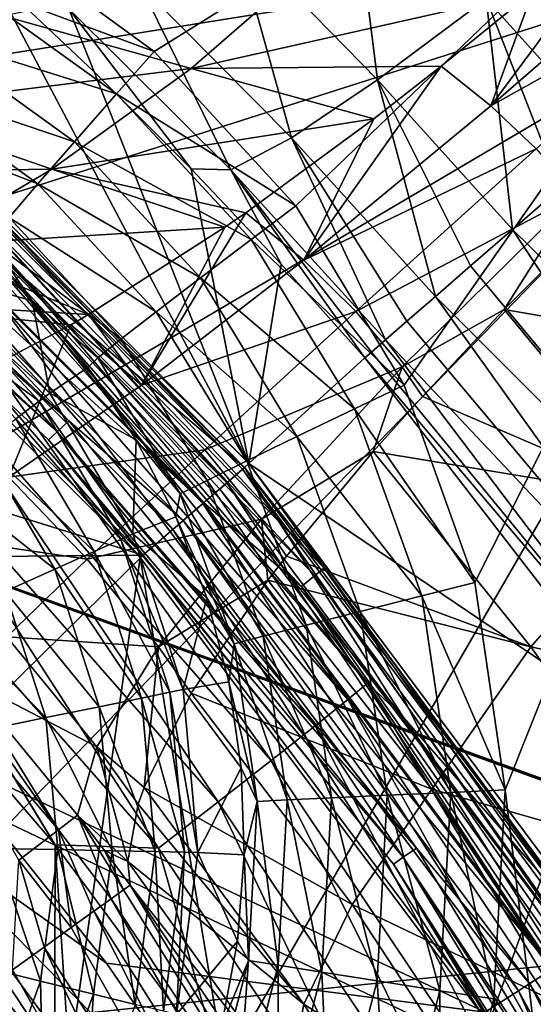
# Model space of a CAD drawing. Header units: metres. Extents: x -105 to 105, y -117 to 62.
# Tile 347 of 382: x 16 to 19, y 11 to 16. Entities that reach past the tile are written whole.
import ezdxf

# ---------------------------------------------------------------- set-up
doc = ezdxf.new("R2010")
doc.units = ezdxf.units.M
doc.layers.add('solid_509432_AD150_SW0001', color=7, linetype='CONTINUOUS')
doc.layers.add('solid_509432_AD150_SW0001_01', color=7, linetype='CONTINUOUS')

msp = doc.modelspace()

# ---------------------------------------------------------------- linework, layer by layer
at = {"layer": 'solid_509432_AD150_SW0001'}
for points in [[(90, 18.299999, -16.299999), (-53, -0.25, -16.299999), (-90, -0.25, -16.299999)], [(-90, 18.299999, -16.299999), (90, 18.299999, -16.299999), (-90, -0.25, -16.299999)]]:
    msp.add_3dface(points, dxfattribs=at)
at = {"layer": 'solid_509432_AD150_SW0001_01'}
for points in [[(16.8773, 16.073193, 2.340919), (15.935108, 16.759069, 2.316247), (21.654612, 19.044254, 2.466017)], [(17.665104, 15.214565, 2.361549), (16.8773, 16.073193, 2.340919), (21.654612, 19.044254, 2.466017)], [(18.267452, 14.217166, 2.377322), (17.665104, 15.214565, 2.361549), (21.654612, 19.044254, 2.466017)], [(18.660667, 13.120413, 2.387618), (18.267452, 14.217166, 2.377322), (21.654612, 19.044254, 2.466017)], [(18.829266, 11.967604, 2.392033), (18.660667, 13.120413, 2.387618), (21.654612, 19.044254, 2.466017)], [(18.829266, 11.967604, 2.392033), (21.654612, 19.044254, 2.466017), (21.654612, -11.367823, 2.466017)], [(-47.909828, -0.25, -16.299999), (-53, -0.25, -16.299999), (90, 18.299999, -16.299999)], [(-42.814568, -0.25, -16.299999), (-47.909828, -0.25, -16.299999), (90, 18.299999, -16.299999)], [(-37.719303, -0.25, -16.299999), (-42.814568, -0.25, -16.299999), (90, 18.299999, -16.299999)], [(-32.624043, -0.25, -16.299999), (-37.719303, -0.25, -16.299999), (90, 18.299999, -16.299999)], [(-27.549141, -0.25, -16.299999), (-32.624043, -0.25, -16.299999), (90, 18.299999, -16.299999)], [(-23, -0.25, -16.299999), (-27.549141, -0.25, -16.299999), (90, 18.299999, -16.299999)], [(-22.841265, -0.250993, -16.299999), (-23, -0.25, -16.299999), (90, 18.299999, -16.299999)], [(-22.698387, -0.251749, -16.299999), (-22.841265, -0.250993, -16.299999), (90, 18.299999, -16.299999)], [(-10.890583, -0.25, -16.299999), (-22.698387, -0.251749, -16.299999), (90, 18.299999, -16.299999)], [(0, -0.25, -16.299999), (-10.890583, -0.25, -16.299999), (90, 18.299999, -16.299999)], [(10.890579, -0.25, -16.299999), (0, -0.25, -16.299999), (90, 18.299999, -16.299999)], [(22.698387, -0.251749, -16.299999), (10.890579, -0.25, -16.299999), (90, 18.299999, -16.299999)], [(56.523369, 17.273149, -13.4), (4.535146, 17.273149, -13.4), (53, -0.25, -13.4)], [(52.950596, -0.25, -13.4), (53, -0.25, -13.4), (4.535146, 17.273149, -13.4)], [(52.900997, -0.249998, -13.4), (52.950596, -0.25, -13.4), (4.535146, 17.273149, -13.4)], [(41.241299, -0.200349, -13.4), (52.900997, -0.249998, -13.4), (4.535146, 17.273149, -13.4)], [(34.703178, -0.138733, -13.4), (41.241299, -0.200349, -13.4), (4.535146, 17.273149, -13.4)], [(27.671181, -0.053889, -13.4), (34.703178, -0.138733, -13.4), (4.535146, 17.273149, -13.4)], [(25.500853, -0.025307, -13.4), (27.671181, -0.053889, -13.4), (4.535146, 17.273149, -13.4)], [(23.374996, 0.00235, -13.4), (25.500853, -0.025307, -13.4), (4.535146, 17.273149, -13.4)], [(22.756027, 0.002081, -13.4), (23.374996, 0.00235, -13.4), (4.535146, 17.273149, -13.4)], [(22.091089, -0.016663, -13.4), (22.756027, 0.002081, -13.4), (4.535146, 17.273149, -13.4)], [(21.366352, -0.05458, -13.4), (22.091089, -0.016663, -13.4), (4.535146, 17.273149, -13.4)], [(20.567993, -0.11237, -13.4), (21.366352, -0.05458, -13.4), (4.535146, 17.273149, -13.4)], [(20.325861, -0.121734, -13.4), (20.567993, -0.11237, -13.4), (4.535146, 17.273149, -13.4)], [(20.115334, -0.11237, -13.4), (20.325861, -0.121734, -13.4), (4.535146, 17.273149, -13.4)], [(4.535146, -0.11237, -13.4), (20.115334, -0.11237, -13.4), (4.535146, 17.273149, -13.4)], [(17.964478, 17.154566, 18.665331), (17.324497, 16.730022, 19.518538), (18.120438, 15.915381, 19.687725)], [(18.723768, 16.367138, 18.820923), (17.964478, 17.154566, 18.665331), (18.120438, 15.915381, 19.687725)], [(19.43399, 16.92721, 18.112873), (18.723768, 16.367138, 18.820923), (19.436241, 15.573613, 18.875143)], [(19.641563, 16.970592, 14.202631), (19.896725, 16.765781, 14.239254), (18.750484, 15.77054, 15.090887)], [(18.983984, 16.406807, 14.647937), (19.641563, 16.970592, 14.202631), (18.750484, 15.77054, 15.090887)], [(20.977657, 16.843361, 5.449319), (2.687145, 16.346577, 4.970366), (5.312888, 15.741001, 5.039123)], [(20.977657, 16.843361, 5.449319), (5.312888, 15.741001, 5.039123), (7.817541, 14.747072, 5.10471)], [(20.977657, 16.843361, 5.449319), (7.817541, 14.747072, 5.10471), (10.143833, 13.387584, 5.165626)], [(20.977657, 16.843361, 5.449319), (10.143833, 13.387584, 5.165626), (12.239046, 11.693393, 5.220491)], [(20.977657, 16.843361, 5.449319), (12.239046, 11.693393, 5.220491), (14.055153, 9.703414, 5.268047)], [(20.977657, 16.843361, 5.449319), (14.055153, 9.703414, 5.268047), (15.551023, 7.462889, 5.307218)], [(20.977657, 16.843361, 5.449319), (15.551023, 7.462889, 5.307218), (16.692616, 5.022899, 5.337111)], [(20.977657, 16.843361, 5.449319), (16.692616, 5.022899, 5.337111), (17.453997, 2.439054, 5.357049)], [(20.977657, 16.843361, 5.449319), (17.453997, 2.439054, 5.357049), (17.817904, -0.23006, 5.366578)], [(20.977657, 16.843361, 5.449319), (17.817904, -0.23006, 5.366578), (17.776033, -2.923295, 5.365482)], [(18.124384, -10.614209, 5.374604), (20.977657, 16.843361, 5.449319), (17.776033, -2.923295, 5.365482)], [(18.124384, -10.614209, 5.374604), (20.977657, -10.686361, 5.449319), (20.977657, 16.843361, 5.449319)], [(15.773461, 16.481066, 2.276996), (15.935108, 16.759069, 2.316247), (16.8773, 16.073193, 2.340919)], [(18.750484, 15.77054, 15.090887), (19.896725, 16.765781, 14.239254), (20.135361, 16.544128, 14.240942)], [(17.324497, 16.730022, 19.518538), (16.798681, 16.44383, 20.498125), (17.641804, 15.593186, 20.681019)], [(18.120438, 15.915381, 19.687725), (17.324497, 16.730022, 19.518538), (17.641804, 15.593186, 20.681019)], [(17.08231, 15.977788, 15.583176), (16.037235, 16.270638, 15.735127), (17.868586, 16.662649, 14.765451)], [(17.08231, 15.977788, 15.583176), (17.868586, 16.662649, 14.765451), (18.983984, 16.406807, 14.647937)], [(18.750484, 15.77054, 15.090887), (20.135361, 16.544128, 14.240942), (19.001686, 15.531176, 15.089538)], [(15.080955, 16.104349, 45.930386), (17.404348, 13.780954, 45.930386), (15.962064, 16.508192, 22.632883)], [(17.404348, 13.780954, 45.930386), (16.544415, 15.960472, 22.78561), (15.962064, 16.508192, 22.632883)], [(16.401867, 16.310949, 21.567284), (15.962064, 16.508192, 22.632883), (16.544415, 15.960472, 22.78561)], [(15.596932, 16.173702, 2.145229), (15.773461, 16.481066, 2.276996), (16.667868, 15.837523, 2.301776)], [(16.667868, 15.837523, 2.301776), (15.773461, 16.481066, 2.276996), (16.8773, 16.073193, 2.340919)], [(16.798681, 16.44383, 20.498125), (16.401867, 16.310949, 21.567284), (17.303322, 15.414628, 21.764143)], [(17.641804, 15.593186, 20.681019), (16.798681, 16.44383, 20.498125), (17.303322, 15.414628, 21.764143)], [(17.08231, 15.977788, 15.583176), (18.983984, 16.406807, 14.647937), (18.473763, 15.990863, 15.060412)], [(18.473763, 15.990863, 15.060412), (18.983984, 16.406807, 14.647937), (18.750484, 15.77054, 15.090887)], [(18.723768, 16.367138, 18.820923), (18.120438, 15.915381, 19.687725), (18.871292, 15.083153, 19.747187)], [(18.723768, 16.367138, 18.820923), (18.871292, 15.083153, 19.747187), (19.136555, 15.313441, 19.295395)], [(18.723768, 16.367138, 18.820923), (19.136555, 15.313441, 19.295395), (19.436241, 15.573613, 18.875143)], [(15.315011, 15.76005, 16.733809), (16.037235, 16.270638, 15.735127), (17.08231, 15.977788, 15.583176)], [(16.401867, 16.310949, 21.567284), (16.544415, 15.960472, 22.78561), (17.084049, 15.4208, 22.891052)], [(17.303322, 15.414628, 21.764143), (16.401867, 16.310949, 21.567284), (17.084049, 15.4208, 22.891052)], [(15.444397, 15.90354, 1.92903), (15.596932, 16.173702, 2.145229), (16.433733, 15.571413, 2.169997)], [(16.433733, 15.571413, 2.169997), (15.596932, 16.173702, 2.145229), (16.667868, 15.837523, 2.301776)], [(14.108109, 16.041197, 48.517746), (14.16436, 16.110336, 48.467426), (16.403139, 14.019463, 48.467426)], [(16.403139, 14.019463, 48.467426), (14.16436, 16.110336, 48.467426), (14.763021, 15.739225, 48.450001)], [(15.050542, 16.06925, 46.170223), (17.369251, 13.750542, 46.170223), (15.080955, 16.104349, 45.930386)], [(17.369251, 13.750542, 46.170223), (17.404348, 13.780954, 45.930386), (15.080955, 16.104349, 45.930386)], [(14.94123, 15.940396, 69.781021), (16.133396, 14.830493, 69.761696), (15.060067, 16.080244, 48.752617)], [(14.974052, 15.980977, 46.385056), (17.280977, 13.674052, 46.385056), (15.050542, 16.06925, 46.170223)], [(17.280977, 13.674052, 46.385056), (17.369251, 13.750542, 46.170223), (15.050542, 16.06925, 46.170223)], [(16.133396, 14.830493, 69.761696), (17.380245, 13.760067, 48.752617), (15.060067, 16.080244, 48.752617)], [(15.681911, 15.491226, 48.63723), (15.060067, 16.080244, 48.752617), (17.380245, 13.760067, 48.752617)], [(16.667868, 15.837523, 2.301776), (16.8773, 16.073193, 2.340919), (17.665104, 15.214565, 2.361549)], [(14.065809, 15.989202, 48.595104), (14.108109, 16.041197, 48.517746), (16.337997, 13.958625, 48.517746)], [(16.289013, 13.912875, 48.595104), (14.571393, 15.516284, 48.690189), (14.065809, 15.989202, 48.595104)], [(16.289013, 13.912875, 48.595104), (14.065809, 15.989202, 48.595104), (16.337997, 13.958625, 48.517746)], [(16.337997, 13.958625, 48.517746), (14.108109, 16.041197, 48.517746), (16.403139, 14.019463, 48.467426)], [(17.08231, 15.977788, 15.583176), (18.473763, 15.990863, 15.060412), (18.099047, 15.698382, 15.403815)], [(18.473763, 15.990863, 15.060412), (18.750484, 15.77054, 15.090887), (17.710039, 14.912325, 16.191154)], [(18.099047, 15.698382, 15.403815), (18.473763, 15.990863, 15.060412), (17.710039, 14.912325, 16.191154)], [(14.858639, 15.847783, 46.554565), (17.147783, 13.558639, 46.554565), (14.974052, 15.980977, 46.385056)], [(16.099724, 14.797499, 70.176292), (16.133396, 14.830493, 69.761696), (14.94123, 15.940396, 69.781021)], [(17.147783, 13.558639, 46.554565), (17.280977, 13.674052, 46.385056), (14.974052, 15.980977, 46.385056)], [(16.307178, 15.419005, 16.533659), (15.315011, 15.76005, 16.733809), (17.08231, 15.977788, 15.583176)], [(16.307178, 15.419005, 16.533659), (17.08231, 15.977788, 15.583176), (18.099047, 15.698382, 15.403815)], [(17.404348, 13.780954, 45.930386), (17.084049, 15.4208, 22.891052), (16.544415, 15.960472, 22.78561)], [(15.32555, 15.687747, 1.642141), (15.444397, 15.90354, 1.92903), (16.230284, 15.337195, 1.953779)], [(16.230284, 15.337195, 1.953779), (15.444397, 15.90354, 1.92903), (16.433733, 15.571413, 2.169997)], [(18.120438, 15.915381, 19.687725), (17.641804, 15.593186, 20.681019), (18.442228, 14.710659, 20.74585)], [(18.120438, 15.915381, 19.687725), (18.442228, 14.710659, 20.74585), (18.638023, 14.88064, 20.234383)], [(18.120438, 15.915381, 19.687725), (18.638023, 14.88064, 20.234383), (18.871292, 15.083153, 19.747187)], [(14.715084, 15.682113, 46.662922), (16.982113, 13.415084, 46.662922), (14.858639, 15.847783, 46.554565)], [(14.763021, 15.739225, 48.450001), (14.864342, 15.8529, 48.450001), (17.154301, 13.562724, 48.450001)], [(16.982113, 13.415084, 46.662922), (17.147783, 13.558639, 46.554565), (14.858639, 15.847783, 46.554565)], [(15.570934, 15.3724, 48.473087), (17.154301, 13.562724, 48.450001), (14.864342, 15.8529, 48.450001)], [(16.433733, 15.571413, 2.169997), (16.667868, 15.837523, 2.301776), (17.417355, 15.028211, 2.322498)], [(17.417355, 15.028211, 2.322498), (16.667868, 15.837523, 2.301776), (17.665104, 15.214565, 2.361549)], [(17.710039, 14.912325, 16.191154), (18.750484, 15.77054, 15.090887), (19.001686, 15.531176, 15.089538)], [(14.62911, 15.394192, 17.837614), (15.315011, 15.76005, 16.733809), (16.307178, 15.419005, 16.533659)], [(17.037834, 13.464627, 48.450001), (14.763021, 15.739225, 48.450001), (17.154301, 13.562724, 48.450001)], [(16.403139, 14.019463, 48.467426), (14.763021, 15.739225, 48.450001), (17.037834, 13.464627, 48.450001)], [(14.715084, 15.682113, 46.662922), (14.556088, 15.50136, 46.700001), (16.799206, 13.258574, 46.700001)], [(14.715084, 15.682113, 46.662922), (16.799206, 13.258574, 46.700001), (16.982113, 13.415084, 46.662922)], [(16.07045, 15.149756, 1.666867), (15.32555, 15.687747, 1.642141), (16.230284, 15.337195, 1.953779)], [(16.307178, 15.419005, 16.533659), (18.099047, 15.698382, 15.403815), (17.386805, 15.176497, 16.162569)], [(17.386805, 15.176497, 16.162569), (18.099047, 15.698382, 15.403815), (17.710039, 14.912325, 16.191154)], [(16.230284, 15.337195, 1.953779), (16.433733, 15.571413, 2.169997), (17.134909, 14.814073, 2.190708)], [(17.134909, 14.814073, 2.190708), (16.433733, 15.571413, 2.169997), (17.417355, 15.028211, 2.322498)], [(17.641804, 15.593186, 20.681019), (17.303322, 15.414628, 21.764143), (18.164782, 14.469792, 21.834511)], [(17.641804, 15.593186, 20.681019), (18.164782, 14.469792, 21.834511), (18.283642, 14.572983, 21.281908)], [(17.641804, 15.593186, 20.681019), (18.283642, 14.572983, 21.281908), (18.442228, 14.710659, 20.74585)], [(14.571393, 15.516284, 48.690189), (16.816284, 13.271393, 48.690189), (13.599109, 14.269573, 56.450001)], [(14.477754, 12.133434, 46.700001), (16.318233, 9.825545, 46.700001), (14.556088, 15.50136, 46.700001)], [(16.318233, 9.825545, 46.700001), (16.799206, 13.258574, 46.700001), (14.556088, 15.50136, 46.700001)], [(16.289013, 13.912875, 48.595104), (16.816284, 13.271393, 48.690189), (14.571393, 15.516284, 48.690189)], [(17.710039, 14.912325, 16.191154), (19.001686, 15.531176, 15.089538), (17.99921, 14.626826, 16.188906)], [(17.99921, 14.626826, 16.188906), (19.001686, 15.531176, 15.089538), (19.226891, 15.274477, 15.056785)], [(15.63764, 15.443825, 48.538879), (17.77194, 13.158546, 48.538879), (15.570934, 15.3724, 48.473087)], [(15.681911, 15.491226, 48.63723), (17.822252, 13.199478, 48.63723), (15.63764, 15.443825, 48.538879)], [(17.822252, 13.199478, 48.63723), (17.77194, 13.158546, 48.538879), (15.63764, 15.443825, 48.538879)], [(15.681911, 15.491226, 48.63723), (17.380245, 13.760067, 48.752617), (17.822252, 13.199478, 48.63723)], [(15.586142, 14.991797, 17.599804), (14.62911, 15.394192, 17.837614), (16.307178, 15.419005, 16.533659)], [(15.586142, 14.991797, 17.599804), (16.307178, 15.419005, 16.533659), (17.270117, 15.095722, 16.301598)], [(16.307178, 15.419005, 16.533659), (17.386805, 15.176497, 16.162569), (17.270117, 15.095722, 16.301598)], [(17.404348, 13.780954, 45.930386), (17.584503, 14.890243, 22.952246), (17.084049, 15.4208, 22.891052)], [(17.303322, 15.414628, 21.764143), (17.084049, 15.4208, 22.891052), (17.584503, 14.890243, 22.952246)], [(17.303322, 15.414628, 21.764143), (17.584503, 14.890243, 22.952246), (18.049158, 14.369413, 22.972094)], [(17.303322, 15.414628, 21.764143), (18.049158, 14.369413, 22.972094), (18.08638, 14.401729, 22.399632)], [(17.303322, 15.414628, 21.764143), (18.08638, 14.401729, 22.399632), (18.164782, 14.469792, 21.834511)], [(15.570934, 15.3724, 48.473087), (17.696131, 13.09687, 48.473087), (17.154301, 13.562724, 48.450001)], [(17.77194, 13.158546, 48.538879), (17.696131, 13.09687, 48.473087), (15.570934, 15.3724, 48.473087)], [(16.07045, 15.149756, 1.666867), (16.230284, 15.337195, 1.953779), (16.888657, 14.625387, 1.974476)], [(16.888657, 14.625387, 1.974476), (16.230284, 15.337195, 1.953779), (17.134909, 14.814073, 2.190708)], [(20.927092, 13.0665, 19.247253), (19.136555, 15.313441, 19.295395), (18.871292, 15.083153, 19.747187)], [(17.99921, 14.626826, 16.188906), (19.226891, 15.274477, 15.056785), (18.257509, 14.319095, 16.15568)], [(18.257509, 14.319095, 16.15568), (19.226891, 15.274477, 15.056785), (18.825035, 14.638307, 15.552313)], [(19.226891, 15.274477, 15.056785), (19.324152, 15.139087, 15.032729), (18.825035, 14.638307, 15.552313)], [(17.386805, 15.176497, 16.162569), (17.710039, 14.912325, 16.191154), (16.80691, 14.217135, 17.506721)], [(17.270117, 15.095722, 16.301598), (17.386805, 15.176497, 16.162569), (16.80691, 14.217135, 17.506721)], [(17.417355, 15.028211, 2.322498), (17.665104, 15.214565, 2.361549), (18.267452, 14.217166, 2.377322)], [(15.964389, 15.021008, 1.327494), (16.07045, 15.149756, 1.666867), (16.694248, 14.474146, 1.687544)], [(16.694248, 14.474146, 1.687544), (16.07045, 15.149756, 1.666867), (16.888657, 14.625387, 1.974476)], [(19.324152, 15.139087, 15.032729), (20.64953, 14.323897, 14.303536), (18.825035, 14.638307, 15.552313)], [(15.586142, 14.991797, 17.599804), (17.270117, 15.095722, 16.301598), (16.512587, 14.610015, 17.324617)], [(16.512587, 14.610015, 17.324617), (17.270117, 15.095722, 16.301598), (16.80691, 14.217135, 17.506721)], [(20.428539, 12.724288, 20.069542), (18.871292, 15.083153, 19.747187), (18.638023, 14.88064, 20.234383)], [(20.428539, 12.724288, 20.069542), (20.927092, 13.0665, 19.247253), (18.871292, 15.083153, 19.747187)], [(15.849459, 15.019913, 0.956682), (16.198729, 14.686272, 0.968941), (15.674663, 14.835498, -2.267689)], [(15.964389, 15.021008, 1.327494), (16.198729, 14.686272, 0.968941), (15.849459, 15.019913, 0.956682)], [(16.564039, 14.369962, 1.348148), (16.198729, 14.686272, 0.968941), (15.964389, 15.021008, 1.327494)], [(16.564039, 14.369962, 1.348148), (15.964389, 15.021008, 1.327494), (16.694248, 14.474146, 1.687544)], [(17.134909, 14.814073, 2.190708), (17.417355, 15.028211, 2.322498), (17.991396, 14.08519, 2.338341)], [(17.991396, 14.08519, 2.338341), (17.417355, 15.028211, 2.322498), (18.267452, 14.217166, 2.377322)], [(14.940172, 14.70329, 18.762053), (15.586142, 14.991797, 17.599804), (16.512587, 14.610015, 17.324617)], [(16.80691, 14.217135, 17.506721), (17.710039, 14.912325, 16.191154), (17.99921, 14.626826, 16.188906)], [(17.404348, 13.780954, 45.930386), (18.049158, 14.369413, 22.972094), (17.584503, 14.890243, 22.952246)], [(20.428539, 12.724288, 20.069542), (18.638023, 14.88064, 20.234383), (18.442228, 14.710659, 20.74585)], [(15.626312, 14.778816, -2.630746), (15.674663, 14.835498, -2.267689), (16.297045, 14.172784, -2.267689)], [(16.198729, 14.686272, 0.968941), (16.297045, 14.172784, -2.267689), (15.674663, 14.835498, -2.267689)], [(16.099724, 14.797499, 70.176292), (16.001667, 14.691602, 70.598114), (17.954319, 12.468471, 70.556862)], [(18.064341, 12.559651, 70.13456), (16.133396, 14.830493, 69.761696), (16.099724, 14.797499, 70.176292)], [(18.064341, 12.559651, 70.13456), (16.099724, 14.797499, 70.176292), (17.954319, 12.468471, 70.556862)], [(16.133396, 14.830493, 69.761696), (17.243315, 13.638377, 69.742371), (17.380245, 13.760067, 48.752617)], [(18.064341, 12.559651, 70.13456), (17.243315, 13.638377, 69.742371), (16.133396, 14.830493, 69.761696)], [(16.888657, 14.625387, 1.974476), (17.134909, 14.814073, 2.190708), (17.671925, 13.931683, 2.206543)], [(17.671925, 13.931683, 2.206543), (17.134909, 14.814073, 2.190708), (17.991396, 14.08519, 2.338341)], [(15.521008, 14.65537, -2.96602), (15.626312, 14.778816, -2.630746), (16.237444, 14.128083, -2.630746)], [(16.237444, 14.128083, -2.630746), (15.626312, 14.778816, -2.630746), (16.297045, 14.172784, -2.267689)], [(14.940172, 14.70329, 18.762053), (16.512587, 14.610015, 17.324617), (16.413948, 14.552408, 17.475382)], [(14.940172, 14.70329, 18.762053), (16.413948, 14.552408, 17.475382), (15.840514, 14.250276, 18.453884)], [(16.001667, 14.691602, 70.598114), (15.83969, 14.522532, 70.977501), (17.772581, 12.322897, 70.93705)], [(17.954319, 12.468471, 70.556862), (16.001667, 14.691602, 70.598114), (17.772581, 12.322897, 70.93705)], [(16.198729, 14.686272, 0.968941), (16.508995, 14.316133, 0.979842), (16.297045, 14.172784, -2.267689)], [(16.564039, 14.369962, 1.348148), (16.508995, 14.316133, 0.979842), (16.198729, 14.686272, 0.968941)], [(20.052069, 12.465951, 20.982426), (18.442228, 14.710659, 20.74585), (18.283642, 14.572983, 21.281908)], [(20.052069, 12.465951, 20.982426), (20.428539, 12.724288, 20.069542), (18.442228, 14.710659, 20.74585)], [(16.107635, 14.030727, -2.96602), (15.521008, 14.65537, -2.96602), (16.237444, 14.128083, -2.630746)], [(16.694248, 14.474146, 1.687544), (16.888657, 14.625387, 1.974476), (17.392805, 13.796306, 1.9903)], [(16.80691, 14.217135, 17.506721), (17.99921, 14.626826, 16.188906), (17.158325, 13.858497, 17.505716)], [(17.392805, 13.796306, 1.9903), (16.888657, 14.625387, 1.974476), (17.671925, 13.931683, 2.206543)], [(17.158325, 13.858497, 17.505716), (17.99921, 14.626826, 16.188906), (18.257509, 14.319095, 16.15568)], [(18.257509, 14.319095, 16.15568), (18.825035, 14.638307, 15.552313), (18.369286, 14.154762, 16.13402)], [(18.369286, 14.154762, 16.13402), (18.825035, 14.638307, 15.552313), (19.695683, 13.583615, 15.158172)], [(20.64953, 14.323897, 14.303536), (19.695683, 13.583615, 15.158172), (18.825035, 14.638307, 15.552313)], [(16.413948, 14.552408, 17.475382), (16.512587, 14.610015, 17.324617), (16.80691, 14.217135, 17.506721)], [(20.052069, 12.465951, 20.982426), (18.283642, 14.572983, 21.281908), (18.164782, 14.469792, 21.834511)], [(15.83969, 14.522532, 70.977501), (15.621843, 14.298692, 71.295616), (17.528156, 12.130162, 71.256218)], [(17.772581, 12.322897, 70.93705), (15.83969, 14.522532, 70.977501), (17.528156, 12.130162, 71.256218)], [(15.840514, 14.250276, 18.453884), (16.413948, 14.552408, 17.475382), (16.068457, 13.706035, 18.997734)], [(16.413948, 14.552408, 17.475382), (16.80691, 14.217135, 17.506721), (16.068457, 13.706035, 18.997734)], [(16.564039, 14.369962, 1.348148), (16.694248, 14.474146, 1.687544), (17.171776, 13.687663, 1.703353)], [(17.171776, 13.687663, 1.703353), (16.694248, 14.474146, 1.687544), (17.392805, 13.796306, 1.9903)], [(19.808575, 12.298962, 21.959488), (18.164782, 14.469792, 21.834511), (18.08638, 14.401729, 22.399632)], [(19.808575, 12.298962, 21.959488), (20.052069, 12.465951, 20.982426), (18.164782, 14.469792, 21.834511)], [(19.808575, 12.298962, 21.959488), (18.08638, 14.401729, 22.399632), (18.049158, 14.369413, 22.972094)], [(17.022886, 13.612659, 1.363941), (16.508995, 14.316133, 0.979842), (16.564039, 14.369962, 1.348148)], [(17.022886, 13.612659, 1.363941), (16.564039, 14.369962, 1.348148), (17.171776, 13.687663, 1.703353)], [(17.404348, 13.780954, 45.930386), (19.70509, 12.228171, 22.972454), (18.049158, 14.369413, 22.972094)], [(19.808575, 12.298962, 21.959488), (18.049158, 14.369413, 22.972094), (19.70509, 12.228171, 22.972454)], [(15.621843, 14.298692, 71.295616), (15.358951, 14.031202, 71.536652), (17.233189, 11.899845, 71.498512)], [(17.528156, 12.130162, 71.256218), (15.621843, 14.298692, 71.295616), (17.233189, 11.899845, 71.498512)], [(16.508995, 14.316133, 0.979842), (16.776468, 13.914033, 0.989229), (16.297045, 14.172784, -2.267689)], [(17.022886, 13.612659, 1.363941), (16.776468, 13.914033, 0.989229), (16.508995, 14.316133, 0.979842)], [(17.158325, 13.858497, 17.505716), (18.257509, 14.319095, 16.15568), (17.474588, 13.472808, 17.4713)], [(17.474588, 13.472808, 17.4713), (18.257509, 14.319095, 16.15568), (18.095554, 13.848388, 16.548519)], [(18.257509, 14.319095, 16.15568), (18.369286, 14.154762, 16.13402), (18.095554, 13.848388, 16.548519)], [(16.816284, 13.271393, 48.690189), (14.680907, 13.25398, 56.450001), (13.599109, 14.269573, 56.450001)], [(16.068457, 13.706035, 18.997734), (16.80691, 14.217135, 17.506721), (17.158325, 13.858497, 17.505716)], [(17.991396, 14.08519, 2.338341), (18.267452, 14.217166, 2.377322), (18.660667, 13.120413, 2.387618)], [(16.107635, 14.030727, -2.96602), (16.237444, 14.128083, -2.630746), (16.691031, 13.359191, -2.630746)], [(16.237444, 14.128083, -2.630746), (16.297045, 14.172784, -2.267689), (16.758984, 13.389737, -2.267689)], [(16.691031, 13.359191, -2.630746), (16.237444, 14.128083, -2.630746), (16.758984, 13.389737, -2.267689)], [(16.776468, 13.914033, 0.989229), (16.758984, 13.389737, -2.267689), (16.297045, 14.172784, -2.267689)], [(18.369286, 14.154762, 16.13402), (19.695683, 13.583615, 15.158172), (18.095554, 13.848388, 16.548519)], [(17.671925, 13.931683, 2.206543), (17.991396, 14.08519, 2.338341), (18.366543, 13.046157, 2.348696)], [(18.366543, 13.046157, 2.348696), (17.991396, 14.08519, 2.338341), (18.660667, 13.120413, 2.387618)], [(15.358951, 14.031202, 71.536652), (15.064075, 13.733356, 71.688622), (16.902338, 11.64339, 71.651901)], [(17.233189, 11.899845, 71.498512), (15.358951, 14.031202, 71.536652), (16.902338, 11.64339, 71.651901)], [(15.915744, 13.886807, -3.250977), (16.107635, 14.030727, -2.96602), (16.543037, 13.292665, -2.96602)], [(16.543037, 13.292665, -2.96602), (16.107635, 14.030727, -2.96602), (16.691031, 13.359191, -2.630746)], [(16.337997, 13.958625, 48.517746), (16.403139, 14.019463, 48.467426), (18.336359, 11.643216, 48.467426)], [(18.336359, 11.643216, 48.467426), (16.403139, 14.019463, 48.467426), (17.037834, 13.464627, 48.450001)], [(16.289013, 13.912875, 48.595104), (16.337997, 13.958625, 48.517746), (18.26354, 11.591815, 48.517746)], [(18.208782, 11.553162, 48.595104), (16.816284, 13.271393, 48.690189), (16.289013, 13.912875, 48.595104)], [(18.208782, 11.553162, 48.595104), (16.289013, 13.912875, 48.595104), (18.26354, 11.591815, 48.517746)], [(18.26354, 11.591815, 48.517746), (16.337997, 13.958625, 48.517746), (18.336359, 11.643216, 48.467426)], [(16.776468, 13.914033, 0.989229), (16.997898, 13.484888, 0.997005), (16.758984, 13.389737, -2.267689)], [(17.022886, 13.612659, 1.363941), (16.997898, 13.484888, 0.997005), (16.776468, 13.914033, 0.989229)], [(17.392805, 13.796306, 1.9903), (17.671925, 13.931683, 2.206543), (18.022865, 12.959504, 2.216893)], [(18.022865, 12.959504, 2.216893), (17.671925, 13.931683, 2.206543), (18.366543, 13.046157, 2.348696)], [(15.673597, 13.705198, -3.468048), (15.915744, 13.886807, -3.250977), (16.324259, 13.19432, -3.250977)], [(16.324259, 13.19432, -3.250977), (15.915744, 13.886807, -3.250977), (16.543037, 13.292665, -2.96602)], [(16.068457, 13.706035, 18.997734), (17.158325, 13.858497, 17.505716), (16.50452, 13.249477, 19.000055)], [(16.50452, 13.249477, 19.000055), (17.158325, 13.858497, 17.505716), (17.474588, 13.472808, 17.4713)], [(17.474588, 13.472808, 17.4713), (18.095554, 13.848388, 16.548519), (17.613972, 13.266908, 17.451109)], [(17.613972, 13.266908, 17.451109), (18.095554, 13.848388, 16.548519), (18.973541, 12.76185, 16.125328)], [(19.695683, 13.583615, 15.158172), (18.973541, 12.76185, 16.125328), (18.095554, 13.848388, 16.548519)], [(17.171776, 13.687663, 1.703353), (17.392805, 13.796306, 1.9903), (17.722225, 12.883042, 2.000639)], [(17.243315, 13.638377, 69.742371), (18.265316, 12.370142, 69.723442), (17.380245, 13.760067, 48.752617)], [(17.280977, 13.674052, 46.385056), (19.236113, 11.062299, 46.385056), (17.369251, 13.750542, 46.170223)], [(17.369251, 13.750542, 46.170223), (19.334372, 11.125446, 46.170223), (17.404348, 13.780954, 45.930386)], [(19.236113, 11.062299, 46.385056), (19.334372, 11.125446, 46.170223), (17.369251, 13.750542, 46.170223)], [(18.265316, 12.370142, 69.723442), (19.346609, 11.133311, 48.752617), (17.380245, 13.760067, 48.752617)], [(17.822252, 13.199478, 48.63723), (17.380245, 13.760067, 48.752617), (19.346609, 11.133311, 48.752617)], [(17.722225, 12.883042, 2.000639), (17.392805, 13.796306, 1.9903), (18.022865, 12.959504, 2.216893)], [(17.404348, 13.780954, 45.930386), (19.373442, 11.150555, 45.930386), (19.70509, 12.228171, 22.972454)], [(19.334372, 11.125446, 46.170223), (19.373442, 11.150555, 45.930386), (17.404348, 13.780954, 45.930386)], [(15.064075, 13.733356, 71.688622), (15.309991, 12.842304, 71.73349), (16.326933, 11.661474, 71.713379)], [(16.902338, 11.64339, 71.651901), (15.064075, 13.733356, 71.688622), (16.326933, 11.661474, 71.713379)], [(15.517056, 13.394506, 20.619017), (16.068457, 13.706035, 18.997734), (16.50452, 13.249477, 19.000055)], [(16.048185, 13.070219, -3.468048), (15.673597, 13.705198, -3.468048), (16.324259, 13.19432, -3.250977)], [(17.022886, 13.612659, 1.363941), (17.171776, 13.687663, 1.703353), (17.483734, 12.821633, 1.71368)], [(17.147783, 13.558639, 46.554565), (19.087849, 10.967015, 46.554565), (17.280977, 13.674052, 46.385056)], [(17.483734, 12.821633, 1.71368), (17.171776, 13.687663, 1.703353), (17.722225, 12.883042, 2.000639)], [(18.064341, 12.559651, 70.13456), (18.265316, 12.370142, 69.723442), (17.243315, 13.638377, 69.742371)], [(19.087849, 10.967015, 46.554565), (19.236113, 11.062299, 46.385056), (17.280977, 13.674052, 46.385056)], [(17.322548, 12.779178, 1.374254), (16.997898, 13.484888, 0.997005), (17.022886, 13.612659, 1.363941)], [(17.322548, 12.779178, 1.374254), (17.022886, 13.612659, 1.363941), (17.483734, 12.821633, 1.71368)], [(19.695683, 13.583615, 15.158172), (20.541237, 12.422523, 14.682491), (18.973541, 12.76185, 16.125328)], [(16.982113, 13.415084, 46.662922), (18.903435, 10.848499, 46.662922), (17.147783, 13.558639, 46.554565)], [(17.037834, 13.464627, 48.450001), (17.154301, 13.562724, 48.450001), (19.094988, 10.969964, 48.450001)], [(18.903435, 10.848499, 46.662922), (19.087849, 10.967015, 46.554565), (17.147783, 13.558639, 46.554565)], [(17.696131, 13.09687, 48.473087), (19.094988, 10.969964, 48.450001), (17.154301, 13.562724, 48.450001)], [(16.50452, 13.249477, 19.000055), (17.474588, 13.472808, 17.4713), (16.902082, 12.761511, 18.963387)], [(16.997898, 13.484888, 0.997005), (17.170582, 13.033956, 1.003067), (16.758984, 13.389737, -2.267689)], [(16.902082, 12.761511, 18.963387), (17.474588, 13.472808, 17.4713), (17.510551, 13.132051, 17.685698)], [(17.322548, 12.779178, 1.374254), (17.170582, 13.033956, 1.003067), (16.997898, 13.484888, 0.997005)], [(17.474588, 13.472808, 17.4713), (17.613972, 13.266908, 17.451109), (17.510551, 13.132051, 17.685698)], [(18.965744, 10.889441, 48.450001), (17.037834, 13.464627, 48.450001), (19.094988, 10.969964, 48.450001)], [(18.336359, 11.643216, 48.467426), (17.037834, 13.464627, 48.450001), (18.965744, 10.889441, 48.450001)], [(15.517056, 13.394506, 20.619017), (16.50452, 13.249477, 19.000055), (16.057615, 12.818231, 20.626619)], [(16.691031, 13.359191, -2.630746), (16.758984, 13.389737, -2.267689), (17.037998, 12.524462, -2.267689)], [(17.170582, 13.033956, 1.003067), (17.037998, 12.524462, -2.267689), (16.758984, 13.389737, -2.267689)], [(16.982113, 13.415084, 46.662922), (16.799206, 13.258574, 46.700001), (18.700266, 10.719377, 46.700001)], [(16.982113, 13.415084, 46.662922), (18.700266, 10.719377, 46.700001), (18.903435, 10.848499, 46.662922)], [(16.543037, 13.292665, -2.96602), (16.691031, 13.359191, -2.630746), (16.965002, 12.509558, -2.630746)], [(16.965002, 12.509558, -2.630746), (16.691031, 13.359191, -2.630746), (17.037998, 12.524462, -2.267689)], [(16.816284, 13.271393, 48.690189), (15.687078, 12.163393, 56.450001), (14.680907, 13.25398, 56.450001)], [(16.816284, 13.271393, 48.690189), (18.718843, 10.729871, 48.690189), (15.687078, 12.163393, 56.450001)], [(16.318233, 9.825545, 46.700001), (17.79413, 7.269209, 46.700001), (16.799206, 13.258574, 46.700001)], [(16.324259, 13.19432, -3.250977), (16.543037, 13.292665, -2.96602), (16.806023, 12.477098, -2.96602)], [(16.806023, 12.477098, -2.96602), (16.543037, 13.292665, -2.96602), (16.965002, 12.509558, -2.630746)], [(17.79413, 7.269209, 46.700001), (18.700266, 10.719377, 46.700001), (16.799206, 13.258574, 46.700001)], [(18.208782, 11.553162, 48.595104), (18.718843, 10.729871, 48.690189), (16.816284, 13.271393, 48.690189)], [(17.510551, 13.132051, 17.685698), (17.613972, 13.266908, 17.451109), (18.973541, 12.76185, 16.125328)], [(16.057615, 12.818231, 20.626619), (16.50452, 13.249477, 19.000055), (16.902082, 12.761511, 18.963387)], [(17.822252, 13.199478, 48.63723), (19.630602, 10.637633, 48.63723), (17.77194, 13.158546, 48.538879)], [(17.822252, 13.199478, 48.63723), (19.346609, 11.133311, 48.752617), (19.630602, 10.637633, 48.63723)], [(16.048185, 13.070219, -3.468048), (16.324259, 13.19432, -3.250977), (16.571005, 12.429113, -3.250977)], [(16.571005, 12.429113, -3.250977), (16.324259, 13.19432, -3.250977), (16.806023, 12.477098, -2.96602)], [(17.77194, 13.158546, 48.538879), (19.575184, 10.603933, 48.538879), (17.696131, 13.09687, 48.473087)], [(19.630602, 10.637633, 48.63723), (19.575184, 10.603933, 48.538879), (17.77194, 13.158546, 48.538879)], [(16.902082, 12.761511, 18.963387), (17.510551, 13.132051, 17.685698), (17.0826, 12.504686, 18.939415)], [(17.0826, 12.504686, 18.939415), (17.510551, 13.132051, 17.685698), (18.422192, 11.97074, 17.218988)], [(18.422192, 11.97074, 17.218988), (17.510551, 13.132051, 17.685698), (18.973541, 12.76185, 16.125328)], [(17.696131, 13.09687, 48.473087), (19.491682, 10.553154, 48.473087), (19.094988, 10.969964, 48.450001)], [(19.575184, 10.603933, 48.538879), (19.491682, 10.553154, 48.473087), (17.696131, 13.09687, 48.473087)], [(18.366543, 13.046157, 2.348696), (18.660667, 13.120413, 2.387618), (18.829266, 11.967604, 2.392033)], [(15.731842, 12.928017, -3.603846), (16.048185, 13.070219, -3.468048), (16.274441, 12.368562, -3.468048)], [(16.274441, 12.368562, -3.468048), (16.048185, 13.070219, -3.468048), (16.571005, 12.429113, -3.250977)], [(17.170582, 13.033956, 1.003067), (17.292425, 12.566732, 1.007342), (17.037998, 12.524462, -2.267689)], [(17.322548, 12.779178, 1.374254), (17.292425, 12.566732, 1.007342), (17.170582, 13.033956, 1.003067)], [(18.022865, 12.959504, 2.216893), (18.366543, 13.046157, 2.348696), (18.527397, 11.952843, 2.353152)], [(18.527397, 11.952843, 2.353152), (18.366543, 13.046157, 2.348696), (18.829266, 11.967604, 2.392033)], [(15.396144, 12.857642, 22.920296), (15.496593, 12.952549, 22.313696), (16.344759, 11.744802, 22.90247)], [(16.344759, 11.744802, 22.90247), (15.496593, 12.952549, 22.313696), (15.826331, 12.586606, 22.315649)], [(15.934616, 12.299178, -3.603846), (15.731842, 12.928017, -3.603846), (16.274441, 12.368562, -3.468048)], [(17.722225, 12.883042, 2.000639), (18.022865, 12.959504, 2.216893), (18.173336, 11.936565, 2.221344)], [(18.173336, 11.936565, 2.221344), (18.022865, 12.959504, 2.216893), (18.527397, 11.952843, 2.353152)], [(17.483734, 12.821633, 1.71368), (17.722225, 12.883042, 2.000639), (17.863461, 11.9222, 2.005083)], [(17.863461, 11.9222, 2.005083), (17.722225, 12.883042, 2.000639), (18.173336, 11.936565, 2.221344)], [(14.346752, -16.413645, 71.751343), (16.261082, -14.343566, 71.714722), (15.309991, 12.842304, 71.73349)], [(16.261082, -14.343566, 71.714722), (16.326933, 11.661474, 71.713379), (15.309991, 12.842304, 71.73349)], [(15.396144, 12.857642, 22.920296), (16.344759, 11.744802, 22.90247), (16.124971, 11.576669, 23.464743)], [(15.826331, 12.586606, 22.315649), (16.057615, 12.818231, 20.626619), (16.557512, 12.206971, 20.586281)], [(16.057615, 12.818231, 20.626619), (16.902082, 12.761511, 18.963387), (16.557512, 12.206971, 20.586281)], [(17.322548, 12.779178, 1.374254), (17.483734, 12.821633, 1.71368), (17.617466, 11.910658, 1.718115)], [(17.617466, 11.910658, 1.718115), (17.483734, 12.821633, 1.71368), (17.863461, 11.9222, 2.005083)], [(16.557512, 12.206971, 20.586281), (16.902082, 12.761511, 18.963387), (16.820892, 11.979774, 20.282736)], [(16.902082, 12.761511, 18.963387), (17.0826, 12.504686, 18.939415), (16.820892, 11.979774, 20.282736)], [(17.450987, 11.902674, 1.378677), (17.292425, 12.566732, 1.007342), (17.322548, 12.779178, 1.374254)], [(17.450987, 11.902674, 1.378677), (17.322548, 12.779178, 1.374254), (17.617466, 11.910658, 1.718115)], [(18.422192, 11.97074, 17.218988), (18.973541, 12.76185, 16.125328), (19.81621, 11.571274, 15.616259)], [(20.541237, 12.422523, 14.682491), (19.81621, 11.571274, 15.616259), (18.973541, 12.76185, 16.125328)], [(16.403006, 10.371448, 65.073494), (14.523303, 12.641124, 65.073494), (15.431958, 11.841473, 64.141678)], [(16.049772, 10.327161, 65.968987), (14.523303, 12.641124, 65.073494), (16.403006, 10.371448, 65.073494)], [(15.826331, 12.586606, 22.315649), (16.557512, 12.206971, 20.586281), (16.45142, 11.826157, 22.290319)], [(16.344759, 11.744802, 22.90247), (15.826331, 12.586606, 22.315649), (16.45142, 11.826157, 22.290319)], [(17.292425, 12.566732, 1.007342), (17.361944, 12.088935, 1.009787), (17.037998, 12.524462, -2.267689)], [(17.450987, 11.902674, 1.378677), (17.361944, 12.088935, 1.009787), (17.292425, 12.566732, 1.007342)], [(18.064341, 12.559651, 70.13456), (17.954319, 12.468471, 70.556862), (19.599966, 10.009423, 70.518417)], [(19.72007, 10.084324, 70.095657), (18.265316, 12.370142, 69.723442), (18.064341, 12.559651, 70.13456)], [(19.72007, 10.084324, 70.095657), (18.064341, 12.559651, 70.13456), (19.599966, 10.009423, 70.518417)], [(16.806023, 12.477098, -2.96602), (16.965002, 12.509558, -2.630746), (17.046024, 11.620529, -2.630746)], [(16.820892, 11.979774, 20.282736), (17.0826, 12.504686, 18.939415), (17.978502, 11.329516, 18.460159)], [(16.965002, 12.509558, -2.630746), (17.037998, 12.524462, -2.267689), (17.120512, 11.619066, -2.267689)], [(17.046024, 11.620529, -2.630746), (16.965002, 12.509558, -2.630746), (17.120512, 11.619066, -2.267689)], [(17.361944, 12.088935, 1.009787), (17.120512, 11.619066, -2.267689), (17.037998, 12.524462, -2.267689)], [(17.978502, 11.329516, 18.460159), (17.0826, 12.504686, 18.939415), (18.422192, 11.97074, 17.218988)], [(16.571005, 12.429113, -3.250977), (16.806023, 12.477098, -2.96602), (16.883797, 11.623715, -2.96602)], [(16.883797, 11.623715, -2.96602), (16.806023, 12.477098, -2.96602), (17.046024, 11.620529, -2.630746)], [(17.954319, 12.468471, 70.556862), (17.772581, 12.322897, 70.93705), (19.401573, 9.88984, 70.899338)], [(19.599966, 10.009423, 70.518417), (17.954319, 12.468471, 70.556862), (19.401573, 9.88984, 70.899338)], [(16.274441, 12.368562, -3.468048), (16.571005, 12.429113, -3.250977), (16.643976, 11.628427, -3.250977)], [(16.643976, 11.628427, -3.250977), (16.571005, 12.429113, -3.250977), (16.883797, 11.623715, -2.96602)], [(15.934616, 12.299178, -3.603846), (16.274441, 12.368562, -3.468048), (16.341352, 11.63437, -3.468048)], [(16.341352, 11.63437, -3.468048), (16.274441, 12.368562, -3.468048), (16.643976, 11.628427, -3.250977)], [(17.772581, 12.322897, 70.93705), (17.528156, 12.130162, 71.256218), (19.134747, 9.731519, 71.21949)], [(19.401573, 9.88984, 70.899338), (17.772581, 12.322897, 70.93705), (19.134747, 9.731519, 71.21949)], [(18.265316, 12.370142, 69.723442), (19.194193, 11.032265, 69.705292), (19.346609, 11.133311, 48.752617)], [(19.72007, 10.084324, 70.095657), (19.194193, 11.032265, 69.705292), (18.265316, 12.370142, 69.723442)], [(15.994583, 11.641181, -3.603846), (15.934616, 12.299178, -3.603846), (16.341352, 11.63437, -3.468048)], [(15.431958, 11.841473, 64.141678), (15.687078, 12.163393, 56.450001), (16.612442, 11.003421, 56.450001)], [(18.718843, 10.729871, 48.690189), (16.612442, 11.003421, 56.450001), (15.687078, 12.163393, 56.450001)], [(16.45142, 11.826157, 22.290319), (16.557512, 12.206971, 20.586281), (16.731049, 11.568591, 21.6868)], [(16.557512, 12.206971, 20.586281), (16.788586, 11.886627, 20.564289), (16.731049, 11.568591, 21.6868)], [(16.557512, 12.206971, 20.586281), (16.820892, 11.979774, 20.282736), (16.788586, 11.886627, 20.564289)], [(14.434651, 11.435907, 46.200001), (16.318233, 9.825545, 46.700001), (14.477754, 12.133434, 46.700001)], [(17.528156, 12.130162, 71.256218), (17.233189, 11.899845, 71.498512), (18.812748, 9.542324, 71.462967)], [(19.134747, 9.731519, 71.21949), (17.528156, 12.130162, 71.256218), (18.812748, 9.542324, 71.462967)], [(17.361944, 12.088935, 1.009787), (17.378294, 11.606387, 1.010355), (17.120512, 11.619066, -2.267689)], [(17.450987, 11.902674, 1.378677), (17.378294, 11.606387, 1.010355), (17.361944, 12.088935, 1.009787)], [(16.788586, 11.886627, 20.564289), (16.820892, 11.979774, 20.282736), (17.710535, 10.774403, 19.790039)], [(17.710535, 10.774403, 19.790039), (16.820892, 11.979774, 20.282736), (17.978502, 11.329516, 18.460159)], [(17.978502, 11.329516, 18.460159), (18.422192, 11.97074, 17.218988), (19.28158, 10.706057, 16.659088)], [(18.173336, 11.936565, 2.221344), (18.527397, 11.952843, 2.353152), (18.467291, 10.849307, 2.351507)], [(19.28158, 10.706057, 16.659088), (18.422192, 11.97074, 17.218988), (19.81621, 11.571274, 15.616259)], [(18.467291, 10.849307, 2.351507), (18.527397, 11.952843, 2.353152), (18.766567, 10.80425, 2.390392)], [(18.527397, 11.952843, 2.353152), (18.829266, 11.967604, 2.392033), (18.766567, 10.80425, 2.390392)], [(18.766567, 10.80425, 2.390392), (18.829266, 11.967604, 2.392033), (21.654612, -11.367823, 2.466017)], [(16.788586, 11.886627, 20.564289), (17.710535, 10.774403, 19.790039), (16.731049, 11.568591, 21.6868)], [(17.233189, 11.899845, 71.498512), (16.902338, 11.64339, 71.651901), (18.451576, 9.331657, 71.617668)], [(18.812748, 9.542324, 71.462967), (17.233189, 11.899845, 71.498512), (18.451576, 9.331657, 71.617668)], [(17.402996, 11.018071, 1.37703), (17.378294, 11.606387, 1.010355), (17.450987, 11.902674, 1.378677)], [(17.402996, 11.018071, 1.37703), (17.450987, 11.902674, 1.378677), (17.567495, 10.99122, 1.716468)], [(17.450987, 11.902674, 1.378677), (17.617466, 11.910658, 1.718115), (17.567495, 10.99122, 1.716468)], [(17.567495, 10.99122, 1.716468), (17.617466, 11.910658, 1.718115), (17.810686, 10.952397, 2.003437)], [(17.617466, 11.910658, 1.718115), (17.863461, 11.9222, 2.005083), (17.810686, 10.952397, 2.003437)], [(17.810686, 10.952397, 2.003437), (17.863461, 11.9222, 2.005083), (18.117109, 10.904069, 2.219698)], [(17.863461, 11.9222, 2.005083), (18.173336, 11.936565, 2.221344), (18.117109, 10.904069, 2.219698)], [(18.117109, 10.904069, 2.219698), (18.173336, 11.936565, 2.221344), (18.467291, 10.849307, 2.351507)], [(15.431958, 11.841473, 64.141678), (16.612442, 11.003421, 56.450001), (17.452215, 9.78005, 56.450001)], [(17.160572, 9.486956, 64.141678), (15.431958, 11.841473, 64.141678), (17.452215, 9.78005, 56.450001)], [(16.403006, 10.371448, 65.073494), (15.431958, 11.841473, 64.141678), (17.160572, 9.486956, 64.141678)], [(16.638975, 11.36155, 22.881771), (16.344759, 11.744802, 22.90247), (16.45142, 11.826157, 22.290319)], [(16.601427, 11.629399, 22.278038), (16.45142, 11.826157, 22.290319), (16.731049, 11.568591, 21.6868)], [(16.706755, 11.410246, 22.57686), (16.45142, 11.826157, 22.290319), (16.601427, 11.629399, 22.278038)], [(16.706755, 11.410246, 22.57686), (16.638975, 11.36155, 22.881771), (16.45142, 11.826157, 22.290319)], [(16.416384, 11.201238, 23.450119), (16.124971, 11.576669, 23.464743), (16.344759, 11.744802, 22.90247)], [(16.541704, 11.291535, 23.174299), (16.416384, 11.201238, 23.450119), (16.344759, 11.744802, 22.90247)], [(16.638975, 11.36155, 22.881771), (16.541704, 11.291535, 23.174299), (16.344759, 11.744802, 22.90247)], [(15.908824, 10.986047, -3.603846), (15.994583, 11.641181, -3.603846), (16.245663, 10.903372, -3.468048)], [(15.994583, 11.641181, -3.603846), (16.341352, 11.63437, -3.468048), (16.245663, 10.903372, -3.468048)], [(16.245663, 10.903372, -3.468048), (16.341352, 11.63437, -3.468048), (16.539619, 10.831223, -3.250977)], [(16.261082, -14.343566, 71.714722), (17.879309, -12.032013, 71.680183), (16.326933, 11.661474, 71.713379)], [(17.879309, -12.032013, 71.680183), (17.252319, 10.408471, 71.693954), (16.326933, 11.661474, 71.713379)], [(16.902338, 11.64339, 71.651901), (16.326933, 11.661474, 71.713379), (17.252319, 10.408471, 71.693954)], [(16.341352, 11.63437, -3.468048), (16.643976, 11.628427, -3.250977), (16.539619, 10.831223, -3.250977)], [(16.539619, 10.831223, -3.250977), (16.643976, 11.628427, -3.250977), (16.772572, 10.774046, -2.96602)], [(16.601427, 11.629399, 22.278038), (16.731049, 11.568591, 21.6868), (16.744047, 11.436904, 22.264074)], [(16.706755, 11.410246, 22.57686), (16.601427, 11.629399, 22.278038), (16.744047, 11.436904, 22.264074)], [(16.643976, 11.628427, -3.250977), (16.883797, 11.623715, -2.96602), (16.772572, 10.774046, -2.96602)], [(16.772572, 10.774046, -2.96602), (16.883797, 11.623715, -2.96602), (16.930155, 10.735368, -2.630746)], [(16.883797, 11.623715, -2.96602), (17.046024, 11.620529, -2.630746), (16.930155, 10.735368, -2.630746)], [(18.451576, 9.331657, 71.617668), (16.902338, 11.64339, 71.651901), (17.252319, 10.408471, 71.693954)], [(16.930155, 10.735368, -2.630746), (17.046024, 11.620529, -2.630746), (17.002508, 10.717609, -2.267689)], [(17.046024, 11.620529, -2.630746), (17.120512, 11.619066, -2.267689), (17.002508, 10.717609, -2.267689)], [(17.341276, 11.124984, 1.009061), (17.002508, 10.717609, -2.267689), (17.120512, 11.619066, -2.267689)], [(17.378294, 11.606387, 1.010355), (17.341276, 11.124984, 1.009061), (17.120512, 11.619066, -2.267689)], [(18.26354, 11.591815, 48.517746), (18.336359, 11.643216, 48.467426), (19.928007, 9.025862, 48.467426)], [(19.928007, 9.025862, 48.467426), (18.336359, 11.643216, 48.467426), (18.965744, 10.889441, 48.450001)], [(16.264866, 11.09199, 23.705156), (16.089392, 10.965408, 23.935637), (16.124971, 11.576669, 23.464743)], [(16.416384, 11.201238, 23.450119), (16.264866, 11.09199, 23.705156), (16.124971, 11.576669, 23.464743)], [(16.744047, 11.436904, 22.264074), (16.731049, 11.568591, 21.6868), (17.624046, 10.317326, 21.180054)], [(17.710535, 10.774403, 19.790039), (17.624046, 10.317326, 21.180054), (16.731049, 11.568591, 21.6868)], [(17.402996, 11.018071, 1.37703), (17.341276, 11.124984, 1.009061), (17.378294, 11.606387, 1.010355)], [(18.208782, 11.553162, 48.595104), (18.26354, 11.591815, 48.517746), (19.848869, 8.984855, 48.517746)], [(19.848869, 8.984855, 48.517746), (18.26354, 11.591815, 48.517746), (19.928007, 9.025862, 48.467426)], [(16.488556, 9.296581, 44.599998), (14.952169, 10.824155, 44.950001), (14.812736, 11.535219, 44.599998)], [(16.488556, 9.296581, 43.700001), (16.488556, 9.296581, 44.599998), (14.812736, 11.535219, 44.599998)], [(14.812736, 11.535219, 43.700001), (16.488556, 9.296581, 43.700001), (14.812736, 11.535219, 44.599998)], [(15.834539, 9.646683, 43.349998), (16.488556, 9.296581, 43.700001), (14.812736, 11.535219, 43.700001)], [(19.789356, 8.954018, 48.595104), (18.718843, 10.729871, 48.690189), (18.208782, 11.553162, 48.595104)], [(19.789356, 8.954018, 48.595104), (18.208782, 11.553162, 48.595104), (19.848869, 8.984855, 48.517746)], [(14.434651, 11.435907, 46.200001), (16.119091, 9.223185, 46.200001), (16.318233, 9.825545, 46.700001)], [(18.383926, 8.719357, 22.614498), (16.638975, 11.36155, 22.881771), (16.706755, 11.410246, 22.57686)], [(18.383926, 8.719357, 22.614498), (16.706755, 11.410246, 22.57686), (16.744047, 11.436904, 22.264074)], [(17.603191, 10.172709, 22.166176), (16.744047, 11.436904, 22.264074), (17.624046, 10.317326, 21.180054)], [(18.383926, 8.719357, 22.614498), (16.744047, 11.436904, 22.264074), (17.603191, 10.172709, 22.166176)], [(18.220333, 8.630198, 23.15649), (16.541704, 11.291535, 23.174299), (16.638975, 11.36155, 22.881771)], [(18.383926, 8.719357, 22.614498), (18.220333, 8.630198, 23.15649), (16.638975, 11.36155, 22.881771)], [(17.95645, 8.486378, 23.644497), (16.416384, 11.201238, 23.450119), (16.541704, 11.291535, 23.174299)], [(18.220333, 8.630198, 23.15649), (17.95645, 8.486378, 23.644497), (16.541704, 11.291535, 23.174299)], [(17.710535, 10.774403, 19.790039), (17.978502, 11.329516, 18.460159), (18.808668, 10.067603, 17.890863)], [(18.808668, 10.067603, 17.890863), (17.978502, 11.329516, 18.460159), (19.28158, 10.706057, 16.659088)], [(17.95645, 8.486378, 23.644497), (16.264866, 11.09199, 23.705156), (16.416384, 11.201238, 23.450119)], [(17.341276, 11.124984, 1.009061), (17.251341, 10.650599, 1.0059), (17.002508, 10.717609, -2.267689)], [(17.402996, 11.018071, 1.37703), (17.251341, 10.650599, 1.0059), (17.341276, 11.124984, 1.009061)], [(17.605099, 8.294887, 24.054804), (16.089392, 10.965408, 23.935637), (16.264866, 11.09199, 23.705156)], [(17.95645, 8.486378, 23.644497), (17.605099, 8.294887, 24.054804), (16.264866, 11.09199, 23.705156)], [(17.180466, 10.160666, 1.369368), (17.251341, 10.650599, 1.0059), (17.402996, 11.018071, 1.37703)], [(17.180466, 10.160666, 1.369368), (17.402996, 11.018071, 1.37703), (17.335814, 10.1002, 1.708791)], [(17.402996, 11.018071, 1.37703), (17.567495, 10.99122, 1.716468), (17.335814, 10.1002, 1.708791)], [(17.605099, 8.294887, 24.054804), (15.892551, 10.823364, 24.138155), (16.089392, 10.965408, 23.935637)], [(15.908824, 10.986047, -3.603846), (16.245663, 10.903372, -3.468048), (15.992029, 10.211141, -3.468048)], [(18.718843, 10.729871, 48.690189), (17.452215, 9.78005, 56.450001), (16.612442, 11.003421, 56.450001)], [(17.335814, 10.1002, 1.708791), (17.567495, 10.99122, 1.716468), (17.566017, 10.01268, 1.995747)], [(17.567495, 10.99122, 1.716468), (17.810686, 10.952397, 2.003437), (17.566017, 10.01268, 1.995747)], [(17.566017, 10.01268, 1.995747), (17.810686, 10.952397, 2.003437), (17.856447, 9.903668, 2.211998)], [(17.810686, 10.952397, 2.003437), (18.117109, 10.904069, 2.219698), (17.856447, 9.903668, 2.211998)], [(18.903435, 10.848499, 46.662922), (20.439936, 8.034606, 46.662922), (19.087849, 10.967015, 46.554565)], [(18.965744, 10.889441, 48.450001), (19.094988, 10.969964, 48.450001), (20.646904, 8.127404, 48.450001)], [(15.992029, 10.211141, -3.468048), (16.245663, 10.903372, -3.468048), (16.263016, 10.076296, -3.250977)], [(16.245663, 10.903372, -3.468048), (16.539619, 10.831223, -3.250977), (16.263016, 10.076296, -3.250977)], [(17.856447, 9.903668, 2.211998), (18.117109, 10.904069, 2.219698), (18.188646, 9.780094, 2.343801)], [(18.117109, 10.904069, 2.219698), (18.467291, 10.849307, 2.351507), (18.188646, 9.780094, 2.343801)], [(16.648149, 8.547552, 66.789299), (16.041965, 8.348446, 67.504913), (15.01291, 10.896216, 66.789299)], [(16.648149, 8.547552, 66.789299), (15.01291, 10.896216, 66.789299), (16.049772, 10.327161, 65.968987)], [(18.188646, 9.780094, 2.343801), (18.467291, 10.849307, 2.351507), (18.474998, 9.676248, 2.382756)], [(18.467291, 10.849307, 2.351507), (18.766567, 10.80425, 2.390392), (18.474998, 9.676248, 2.382756)], [(18.903435, 10.848499, 46.662922), (18.700266, 10.719377, 46.700001), (20.220581, 7.935446, 46.700001)], [(18.903435, 10.848499, 46.662922), (20.220581, 7.935446, 46.700001), (20.439936, 8.034606, 46.662922)], [(20.507513, 8.0661, 48.450001), (18.965744, 10.889441, 48.450001), (20.646904, 8.127404, 48.450001)], [(19.928007, 9.025862, 48.467426), (18.965744, 10.889441, 48.450001), (20.507513, 8.0661, 48.450001)], [(16.488556, 9.296581, 44.599998), (15.834539, 9.646683, 44.950001), (14.952169, 10.824155, 44.950001)], [(17.183352, 8.065029, 24.367476), (15.677258, 10.667956, 24.309717), (15.892551, 10.823364, 24.138155)], [(17.605099, 8.294887, 24.054804), (17.183352, 8.065029, 24.367476), (15.892551, 10.823364, 24.138155)], [(16.263016, 10.076296, -3.250977), (16.539619, 10.831223, -3.250977), (16.477764, 9.969435, -2.96602)], [(16.539619, 10.831223, -3.250977), (16.772572, 10.774046, -2.96602), (16.477764, 9.969435, -2.96602)], [(18.474998, 9.676248, 2.382756), (18.766567, 10.80425, 2.390392), (21.654612, -11.367823, 2.466017)], [(18.518602, 9.499714, 19.210674), (17.624046, 10.317326, 21.180054), (17.710535, 10.774403, 19.790039)], [(18.518602, 9.499714, 19.210674), (17.710535, 10.774403, 19.790039), (18.808668, 10.067603, 17.890863)]]:
    msp.add_3dface(points, dxfattribs=at)

doc.saveas('drawing.dxf')
